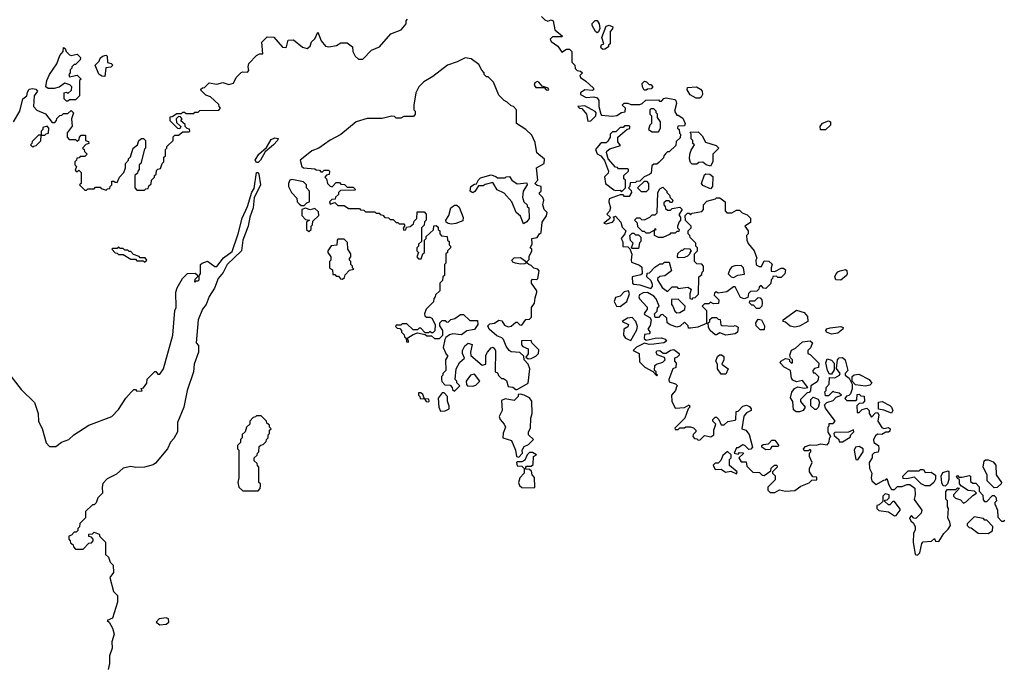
# Model space of a CAD drawing. Extents: x 2380107 to 2585170, y 384273 to 546161.
# Tile 319 of 331: x 2499380 to 2505801, y 497856 to 502072. Entities that reach past the tile are written whole.
import ezdxf

# ---------------------------------------------------------------- set-up
doc = ezdxf.new("R2010")
doc.units = 0

msp = doc.modelspace()

# ---------------------------------------------------------------- linework, layer by layer
at = {"layer": '0CON05XD'}
for points in [[(2502783, 502093), (2502805, 502070), (2502825, 502062.5), (2502845, 502070), (2502860, 502065), (2502870, 502005), (2502920, 501965), (2502915, 501960), (2502855, 501960), (2502840, 501945), (2502845, 501930), (2502889.3, 501899.3), (2502915, 501860), (2502945, 501880), (2502965, 501880), (2502980, 501865), (2502980, 501795), (2503000, 501775), (2503003, 501753), (2503015, 501740), (2503037, 501737), (2503050, 501725), (2503033, 501707), (2503037.5, 501695), (2503071.7, 501671.7), (2503121.2, 501625), (2503122.5, 501615), (2503115, 501611.2), (2503065, 501613.8), (2503037.5, 501595), (2503037.5, 501585), (2503075, 501563.8), (2503125, 501568.8), (2503145, 501562.5), (2503156.7, 501545), (2503157.5, 501505), (2503170, 501455), (2503175, 501450), (2503245, 501442.5), (2503275, 501447.5), (2503305, 501467.5), (2503328.3, 501471.7), (2503330, 501495), (2503310, 501515), (2503323, 501527), (2503345, 501527.5), (2503365, 501520), (2503425, 501520), (2503440, 501525), (2503463, 501547), (2503545, 501550), (2503551.7, 501541.7), (2503565, 501540), (2503581.7, 501558.3), (2503595, 501562.5), (2503651.7, 501551.7), (2503660, 501545), (2503662.5, 501525), (2503650, 501475), (2503665, 501450), (2503675, 501450), (2503705, 501430), (2503720, 501395), (2503715, 501380), (2503671.7, 501378.3), (2503670, 501365), (2503680, 501355), (2503683, 501333), (2503690, 501325), (2503688.3, 501301.7), (2503661.7, 501278.3), (2503658.3, 501251.7), (2503615, 501210), (2503605, 501210), (2503591.7, 501198.3), (2503580, 501185), (2503578.3, 501171.7), (2503548.3, 501141.7), (2503535, 501130), (2503515, 501130), (2503501.7, 501118.3), (2503498.3, 501071.7), (2503488.3, 501061.7), (2503451.7, 501048.3), (2503425, 501020), (2503403, 501017), (2503395, 501010), (2503361.7, 501008.3), (2503360, 500985), (2503350, 500975), (2503368.3, 500958.3), (2503370, 500945), (2503355, 500920), (2503325, 500920), (2503315, 500930), (2503295, 500930), (2503223.3, 500905), (2503222, 500885), (2503233.3, 500845), (2503226.1, 500823.9), (2503210, 500805), (2503230, 500785), (2503226.4, 500773.6), (2503190, 500745), (2503205, 500740), (2503245, 500751.2), (2503257.5, 500765), (2503257.5, 500777.5), (2503250, 500785), (2503265, 500790), (2503301.2, 500751.2), (2503309.3, 500719.3), (2503332.5, 500695), (2503327.5, 500675), (2503302.5, 500645), (2503313, 500623), (2503312.5, 500592.5), (2503345, 500590), (2503358.3, 500578.3), (2503373, 500543), (2503366.7, 500505), (2503370.7, 500490.7), (2503422.5, 500472.5), (2503438.3, 500458.3), (2503440, 500415), (2503431.7, 500408.3), (2503374, 500396), (2503377.5, 500355), (2503385, 500347.5), (2503425, 500343.8), (2503495, 500320), (2503507, 500333), (2503507.5, 500345), (2503498.3, 500368.3), (2503470, 500395), (2503471.7, 500418.3), (2503488.3, 500421.7), (2503521.7, 500458.3), (2503555, 500480), (2503575, 500480), (2503585, 500490), (2503615, 500490), (2503630, 500435), (2503587, 500403), (2503555, 500397.5), (2503540, 500385), (2503540, 500375), (2503570, 500325), (2503605, 500300), (2503635, 500330), (2503665, 500330), (2503675, 500320), (2503737, 500327), (2503760, 500315), (2503750, 500285), (2503750, 500255), (2503765, 500250), (2503771.7, 500258.3), (2503785, 500260), (2503807, 500283), (2503810, 500395), (2503828.3, 500411.7), (2503830, 500425), (2503840, 500435), (2503840, 500465), (2503828.3, 500478.3), (2503795, 500480), (2503780, 500495), (2503780, 500545), (2503800, 500565), (2503800, 500585), (2503790, 500595), (2503790, 500615), (2503751.7, 500651.7), (2503750, 500665), (2503740, 500675), (2503740, 500695), (2503760, 500715), (2503760, 500725), (2503721.7, 500761.7), (2503720, 500795), (2503735, 500810), (2503745, 500810), (2503755, 500800), (2503765, 500810), (2503828.3, 500821.7), (2503840, 500835), (2503840, 500865), (2503861.7, 500888.3), (2503917, 500903), (2503925, 500910), (2503945, 500910), (2503980, 500885), (2503980, 500825), (2503991.7, 500811.7), (2504025, 500812.5), (2504055, 500830), (2504075, 500830), (2504091.7, 500811.7), (2504125, 500800), (2504147, 500777), (2504145, 500750), (2504110, 500725), (2504130, 500695), (2504130, 500675), (2504120, 500665), (2504122.5, 500635), (2504131.7, 500611.7), (2504170, 500565), (2504187, 500517), (2504180, 500505), (2504183.6, 500473.6), (2504203, 500463), (2504217, 500463), (2504235, 500500), (2504265, 500497.5), (2504287, 500477), (2504280, 500455), (2504281.7, 500431.7), (2504305, 500430), (2504345, 500452.5), (2504361.7, 500451.7), (2504375, 500440), (2504370, 500415), (2504351.7, 500398.3)], [(2499340, 501405), (2499380, 501475), (2499400, 501555), (2499426.7, 501575), (2499430, 501600), (2499442, 501618), (2499463.6, 501623.6), (2499485, 501620), (2499496.7, 501605), (2499473.8, 501575), (2499470, 501505), (2499491.7, 501481.7), (2499548.3, 501458.3), (2499591.7, 501401.7), (2499608.3, 501401.7), (2499620, 501415), (2499621.7, 501428.3), (2499641.7, 501448.3), (2499655, 501450), (2499665, 501460), (2499695, 501460), (2499715, 501480), (2499730, 501465), (2499717.5, 501425), (2499721.7, 501378.3), (2499690, 501335), (2499690, 501305), (2499701.7, 501291.7), (2499745, 501290), (2499755, 501280), (2499768.3, 501291.7), (2499770, 501305), (2499781.7, 501318.3), (2499808.3, 501318.3), (2499810, 501285), (2499828.3, 501278.3), (2499830, 501265), (2499811.7, 501258.3), (2499790, 501235), (2499800, 501225), (2499801.7, 501211.7), (2499820, 501195), (2499805, 501180), (2499775, 501180), (2499768.3, 501171.7), (2499751.7, 501168.3), (2499750, 501155), (2499740, 501145), (2499740, 501125), (2499750, 501115), (2499741.7, 501091.7), (2499755, 501080), (2499765, 501090), (2499780, 501075), (2499780, 501005), (2499770, 500995), (2499805, 500960), (2499815, 500960), (2499825, 500970), (2499865, 500970), (2499875, 500980), (2499905, 500980), (2499911.7, 500971.7), (2499945, 500960), (2499951.7, 500968.3), (2499968.3, 500971.7), (2499970, 500985), (2499980, 500995), (2499981.7, 501018.3), (2499995, 501020), (2500001.7, 501011.7), (2500015, 501010), (2500030, 501045), (2500060, 501075), (2500070, 501105), (2500070, 501135), (2500090, 501155), (2500090, 501165), (2500101.7, 501178.3), (2500120, 501235), (2500147.5, 501255), (2500157.5, 501285), (2500175, 501297.5), (2500187, 501297), (2500200, 501285), (2500200, 501235), (2500193, 501227), (2500170, 501135), (2500160, 501125), (2500160, 501095), (2500150, 501085), (2500148.3, 501071.7), (2500130, 501055), (2500130, 500975), (2500145, 500960), (2500195, 500960), (2500201.7, 500968.3), (2500218.3, 500971.7), (2500221.7, 500988.3), (2500238.3, 501001.7), (2500240, 501025), (2500260, 501045), (2500260, 501055), (2500270, 501065), (2500271.7, 501088.3), (2500281.7, 501098.3), (2500298.3, 501101.7), (2500310, 501135), (2500320, 501145), (2500320, 501175), (2500330, 501185), (2500330, 501225), (2500340, 501235), (2500340, 501245), (2500380, 501285), (2500381.7, 501308.3), (2500391.7, 501318.3), (2500415, 501320), (2500445, 501340), (2500485, 501340), (2500490, 501345), (2500488.3, 501358.3), (2500471.7, 501361.7), (2500460, 501375), (2500458.3, 501388.3), (2500431.7, 501411.7), (2500440, 501425), (2500428.3, 501438.3), (2500415, 501440), (2500400, 501425), (2500401.7, 501401.7), (2500430, 501375), (2500425, 501360), (2500411.7, 501361.7), (2500361.7, 501411.7), (2500361.7, 501438.3), (2500375, 501440), (2500405, 501460), (2500435, 501460), (2500445, 501470), (2500455, 501470), (2500465, 501460), (2500515, 501460), (2500521.7, 501468.3), (2500545, 501470), (2500555, 501480), (2500678.3, 501481.7), (2500690, 501495), (2500680, 501505), (2500678.3, 501518.3), (2500625, 501570), (2500595, 501580), (2500561.7, 501611.7), (2500561.7, 501618.3), (2500571.7, 501628.3), (2500585, 501630), (2500615, 501660), (2500665, 501652.5), (2500705, 501662.5), (2500745, 501650), (2500775, 501657.5), (2500792.5, 501695), (2500825, 501727.5), (2500835, 501732.5), (2500865, 501730), (2500875, 501740), (2500870, 501765), (2500873.6, 501786.4), (2500925, 501837.5), (2500945, 501850), (2500965, 501850), (2500960, 501925), (2500995, 501960), (2501038.3, 501958.3), (2501095, 501892.5), (2501115, 501890), (2501120, 501895), (2501131.7, 501938.3), (2501165, 501940), (2501225, 501892.5), (2501255, 501883.3), (2501275, 501900), (2501283, 501927), (2501305, 501947.5), (2501325, 501990), (2501346.2, 501935), (2501375, 501900), (2501396.1, 501893.9), (2501446.4, 501903.6), (2501475, 501920), (2501515, 501920), (2501550, 501895), (2501552.5, 501865), (2501567.5, 501835), (2501590, 501815), (2501617.5, 501815), (2501675, 501873.3), (2501727.5, 501895), (2501800.7, 501979.3), (2501867.5, 502005), (2501900, 502045), (2501900, 502065), (2501910, 502075)], [(2503145, 501986.7), (2503134.1, 501994.1), (2503113, 502033), (2503113, 502047), (2503133, 502067), (2503146.4, 502066.4), (2503160, 502045), (2503163.3, 502015), (2503155, 501992.5), (2503145, 501986.7)], [(2503185, 501877.5), (2503175, 501883.3), (2503170, 501895), (2503175, 501907.5), (2503190, 501915), (2503176.7, 501955), (2503205, 502030), (2503225, 502036.7), (2503247.5, 502025), (2503247, 502013), (2503230, 501995), (2503230, 501915), (2503220, 501905), (2503220, 501895), (2503195, 501880), (2503185, 501877.5)], [(2499695, 501540), (2499685, 501540), (2499670, 501555), (2499670, 501595), (2499685, 501600), (2499695, 501590), (2499718.3, 501611.7), (2499720, 501635), (2499707, 501647), (2499675, 501657.5), (2499637, 501633), (2499605, 501622.5), (2499565, 501623.8), (2499551.2, 501635), (2499558, 501675), (2499573.8, 501715), (2499622, 501785), (2499641.7, 501838.3), (2499662.5, 501865), (2499665, 501890), (2499677.5, 501885), (2499682.5, 501865), (2499705, 501842.5), (2499715, 501837.5), (2499755, 501847.5), (2499777.5, 501825), (2499775, 501810), (2499745, 501780), (2499735, 501780), (2499720, 501765), (2499720, 501755), (2499710, 501745), (2499710, 501725), (2499700, 501715), (2499705, 501700), (2499755, 501710), (2499780, 501685), (2499770, 501675), (2499770, 501575), (2499745, 501550), (2499705, 501550), (2499695, 501540)], [(2499935, 501702.5), (2499915, 501703.3), (2499897, 501717), (2499872.5, 501775), (2499899.3, 501800.7), (2499905, 501820), (2499920, 501835), (2499945, 501840), (2499950, 501835), (2499951.7, 501791.7), (2499977, 501787), (2499987.5, 501775), (2499975, 501762.5), (2499941.7, 501758.3), (2499935, 501702.5)], [(2502215, 499650), (2502250, 499685), (2502230, 499705), (2502230, 499715), (2502220, 499725), (2502227.5, 499795), (2502250.7, 499839.3), (2502280, 499865), (2502267.5, 499895), (2502267.5, 499915), (2502282.5, 499945), (2502305, 499962.5), (2502330, 499955), (2502320, 499905), (2502321.7, 499881.7), (2502395, 499820), (2502420, 499825), (2502420, 499885), (2502430, 499905), (2502455, 499932.5), (2502465, 499937.5), (2502475, 499930), (2502482.5, 499915), (2502480, 499775), (2502495, 499770), (2502501.7, 499751.7), (2502522.5, 499732.5), (2502535, 499732.5), (2502555, 499720), (2502565, 499680), (2502597, 499677), (2502615, 499660), (2502625, 499660), (2502697, 499703), (2502707.5, 499795), (2502697, 499827), (2502670, 499855), (2502668.3, 499878.3), (2502641.7, 499901.7), (2502585, 499907.5), (2502572.5, 499915), (2502553, 499943), (2502535, 499987.5), (2502525, 499997.5), (2502490.7, 500010.7), (2502442.5, 500055), (2502432.5, 500075), (2502445, 500090), (2502477, 500093), (2502505, 500112.5), (2502525, 500107.5), (2502540.7, 500080.7), (2502565, 500070), (2502586.1, 500073.9), (2502615, 500100), (2502625, 500100), (2502641.7, 500081.7), (2502655, 500080), (2502681.7, 500118.3), (2502705, 500120), (2502718.3, 500131.7), (2502717.5, 500195), (2502736.4, 500223.6), (2502740.7, 500259.3), (2502753.3, 500295), (2502752.5, 500305), (2502717.5, 500355), (2502718.3, 500371.7), (2502725, 500380), (2502751.7, 500378.3), (2502760, 500385), (2502767.5, 500435), (2502760, 500445), (2502733, 500453), (2502715, 500470), (2502700, 500475), (2502690, 500485), (2502690, 500495), (2502701.7, 500508.3), (2502703, 500527), (2502720, 500565), (2502720, 500575), (2502710, 500585), (2502721.7, 500608.3), (2502720, 500645), (2502755, 500652.5), (2502770, 500675), (2502780, 500685), (2502788.3, 500751.7), (2502816.7, 500793.3), (2502820, 500815), (2502800, 500835), (2502792.5, 500865), (2502797.5, 500895), (2502791.7, 500911.7), (2502770, 500935), (2502770, 500945), (2502780, 500955), (2502780, 500985), (2502755, 500990), (2502740, 501005), (2502760, 501025), (2502750, 501105), (2502800, 501135), (2502801.7, 501161.7), (2502753, 501203), (2502741.7, 501271.7), (2502720, 501320), (2502680, 501355), (2502620, 501395), (2502620, 501485), (2502600, 501505), (2502585, 501510), (2502560, 501535), (2502540, 501545), (2502505, 501580), (2502470, 501665), (2502435, 501700), (2502425, 501700), (2502410, 501715), (2502410, 501725), (2502393, 501743), (2502375, 501780), (2502325, 501817.5), (2502285, 501822.5), (2502233.6, 501796.4), (2502170, 501775), (2502075, 501702.5), (2502015, 501667.5), (2501982.5, 501635), (2501963.3, 501595), (2501950, 501515), (2501950, 501485), (2501960, 501475), (2501960, 501455), (2501948.3, 501441.7), (2501885, 501440), (2501865, 501430), (2501835, 501430), (2501825, 501440), (2501805, 501442.5), (2501743, 501427), (2501645, 501427.5), (2501575, 501406.2), (2501475, 501322.5), (2501405, 501287.5), (2501330, 501235), (2501285, 501216.7), (2501250.7, 501189.3), (2501210, 501155), (2501220, 501115), (2501230, 501105), (2501305, 501100), (2501313, 501093), (2501335, 501090), (2501345, 501080), (2501355, 501080), (2501365, 501090), (2501395, 501090), (2501400, 501085), (2501398.3, 501061.7), (2501381.7, 501058.3), (2501370, 501045), (2501380, 501035), (2501387.5, 501005), (2501405, 500987.5), (2501417, 500983), (2501445, 501010), (2501465, 501010), (2501475, 501000), (2501498.3, 500998.3), (2501515, 500980), (2501555, 500980), (2501570, 500965), (2501565, 500960), (2501471.7, 500958.3), (2501460, 500945), (2501458.3, 500931.7), (2501440, 500915), (2501438.3, 500901.7), (2501415, 500900), (2501400, 500885), (2501405, 500870), (2501435, 500880), (2501455, 500860), (2501495, 500860), (2501525, 500840), (2501595, 500840), (2501601.7, 500831.7), (2501625, 500830), (2501635, 500820), (2501695, 500820), (2501705, 500810), (2501725, 500810), (2501731.7, 500801.7), (2501748.3, 500798.3), (2501761.7, 500781.7), (2501785, 500780), (2501795, 500770), (2501815, 500770), (2501835, 500750), (2501845, 500750), (2501855, 500740), (2501885, 500740), (2501890, 500735), (2501890, 500725), (2501880, 500715), (2501885, 500700), (2501898.3, 500701.7), (2501901.7, 500718.3), (2501927, 500723), (2501948.3, 500741.7), (2501951.7, 500758.3), (2501970, 500775), (2501971.7, 500818.3), (2502018.3, 500818.3), (2502030, 500805), (2502030, 500765), (2502020, 500755), (2502018.3, 500731.7), (2502000, 500715), (2502000, 500625), (2501981.7, 500608.3), (2501980, 500595), (2501970, 500585), (2501970, 500565), (2501980, 500555), (2501970, 500525), (2501981.7, 500511.7), (2501998.3, 500511.7), (2502010, 500545), (2502020, 500555), (2502020, 500635), (2502030, 500645), (2502031.7, 500658.3), (2502078.3, 500701.7), (2502081.7, 500728.3), (2502095, 500730), (2502108.3, 500718.3), (2502110, 500705), (2502120, 500695), (2502120, 500675), (2502131.7, 500661.7), (2502168.3, 500658.3), (2502170, 500635), (2502180, 500625), (2502180, 500605), (2502190, 500595), (2502190, 500585), (2502170, 500565), (2502170, 500555), (2502160, 500545), (2502160, 500485), (2502150, 500475), (2502150, 500405), (2502140, 500395), (2502138.3, 500371.7), (2502120, 500355), (2502120, 500305), (2502091.7, 500278.3), (2502090, 500265), (2502080, 500255), (2502078.3, 500231.7), (2502030, 500185), (2502020, 500155), (2502021.7, 500141.7), (2502032.5, 500132.5), (2502055, 500132.5), (2502067.5, 500125), (2502090, 500085), (2502087, 500043), (2502075, 500030), (2502065, 500030), (2502055, 500040), (2502045, 500030), (2502025, 500030), (2501995, 500060), (2501985, 500060), (2501975, 500050), (2501945, 500050), (2501905, 500090), (2501875, 500090), (2501865, 500080), (2501835, 500080), (2501831.7, 500071.7), (2501841.7, 500061.7), (2501858.3, 500058.3), (2501870, 500045), (2501870, 500035), (2501888.3, 500018.3), (2501890, 500005), (2501900, 499995), (2501901.7, 499971.7), (2501915, 499970), (2501915, 499980), (2501910, 499985), (2501911.7, 499998.3), (2501945, 500020), (2501975, 500030), (2502025, 500020), (2502035, 500010), (2502065, 500010), (2502085, 499992.5), (2502117, 499993), (2502140, 500015), (2502140, 500045), (2502120, 500075), (2502120, 500095), (2502135, 500110), (2502155, 500110), (2502161.7, 500101.7), (2502175, 500100), (2502191.7, 500118.3), (2502217, 500123), (2502255, 500150), (2502275, 500150), (2502315, 500110), (2502365, 500110), (2502367.5, 500085), (2502347, 500053), (2502295, 500042.5), (2502261.7, 500018.3), (2502205, 500023.3), (2502183, 500017), (2502160, 500000), (2502153, 499987), (2502142.5, 499935), (2502161.7, 499891.7), (2502170, 499885), (2502170, 499875), (2502157.5, 499855), (2502160, 499785), (2502140, 499765), (2502140, 499755), (2502130, 499745), (2502130, 499725), (2502133, 499713), (2502151.7, 499691.7), (2502188.3, 499688.3), (2502200, 499675), (2502201.7, 499661.7), (2502215, 499650)], [(2502825, 501613.3), (2502830, 501615), (2502827.5, 501625), (2502787.5, 501637.5), (2502765, 501663.8), (2502755, 501668), (2502740.3, 501659.7), (2502736.2, 501645), (2502745, 501630), (2502800, 501630), (2502812.5, 501615), (2502825, 501613.3)], [(2503451.7, 501611.7), (2503442.5, 501635), (2503440, 501655), (2503455, 501670), (2503467, 501667), (2503485, 501650), (2503495, 501650), (2503510, 501635), (2503498.3, 501621.7), (2503475, 501620), (2503465, 501612.5), (2503451.7, 501611.7)], [(2503791.2, 501561.2), (2503752.3, 501582.3), (2503732.5, 501615), (2503735, 501630), (2503793.6, 501633.6), (2503819.5, 501619.5), (2503830, 501605), (2503833.3, 501585), (2503825, 501567.5), (2503815, 501561.2), (2503791.2, 501561.2)], [(2503085, 501410), (2503105, 501412.5), (2503137.5, 501445), (2503140, 501465), (2503133, 501473), (2503065, 501510), (2503020, 501505), (2503030, 501495), (2503045, 501492.5), (2503076.9, 501456.9), (2503085, 501410)], [(2503545, 501340), (2503560, 501365), (2503560, 501405), (2503540, 501435), (2503540, 501455), (2503530, 501465), (2503530, 501475), (2503515, 501490), (2503495, 501490), (2503490, 501485), (2503490, 501455), (2503500, 501445), (2503500, 501395), (2503490, 501385), (2503480, 501355), (2503505, 501340), (2503545, 501340)], [(2499465, 501240), (2499471.7, 501248.3), (2499488.3, 501251.7), (2499518.3, 501281.7), (2499520, 501320), (2499545, 501320), (2499551.7, 501328.3), (2499568.3, 501331.7), (2499570, 501365), (2499558.3, 501378.3), (2499531.7, 501368.3), (2499530, 501355), (2499520, 501345), (2499520, 501320), (2499501.7, 501318.3), (2499461.7, 501278.3), (2499460, 501265), (2499450, 501255), (2499465, 501240)], [(2503305, 500950), (2503330, 500975), (2503330, 501025), (2503320, 501035), (2503320, 501055), (2503350, 501085), (2503350, 501095), (2503345, 501100), (2503285, 501100), (2503278.3, 501108.3), (2503265, 501110), (2503217.5, 501165), (2503207.5, 501205), (2503210, 501215), (2503229.3, 501230.7), (2503298.3, 501251.7), (2503280, 501275), (2503280, 501305), (2503341.7, 501358.3), (2503358.3, 501361.7), (2503360, 501375), (2503355, 501380), (2503325, 501380), (2503315, 501370), (2503295, 501370), (2503268.3, 501341.7), (2503245, 501340), (2503230, 501325), (2503230, 501305), (2503215, 501280), (2503205, 501270), (2503175, 501270), (2503165, 501263.3), (2503135.8, 501225), (2503145, 501197.5), (2503170, 501185), (2503193.6, 501153.6), (2503220, 501085), (2503218.3, 501071.7), (2503193.6, 501046.4), (2503201.2, 501005), (2503255, 500962.5), (2503265, 500957.5), (2503295, 500960), (2503305, 500950)], [(2504603, 501353), (2504600, 501375), (2504615, 501396.7), (2504655, 501412.5), (2504667.5, 501405), (2504666.7, 501385), (2504635, 501353.3), (2504603, 501353)], [(2503885, 501117.5), (2503856.4, 501126.4), (2503835, 501142.5), (2503808.3, 501141.7), (2503795, 501130), (2503765, 501130), (2503755, 501140), (2503747.5, 501165), (2503750, 501195), (2503758.3, 501221.7), (2503780, 501255), (2503770, 501265), (2503770, 501285), (2503760, 501295), (2503760, 501325), (2503751.7, 501338.3), (2503805, 501340), (2503830, 501315), (2503853.6, 501273.6), (2503921.7, 501251.7), (2503940, 501235), (2503900, 501195), (2503900, 501145), (2503885, 501117.5)], [(2500935, 501140), (2500925, 501140.6), (2500915.7, 501155), (2500938.6, 501195), (2500990.6, 501239.4), (2501019.7, 501290.3), (2501045, 501301.4), (2501065, 501297.5), (2501061.4, 501285), (2501035, 501255.8), (2500980.5, 501209.5), (2500951.1, 501155), (2500935, 501140)], [(2500208.3, 499701.7), (2500211.7, 499728.3), (2500261.7, 499778.3), (2500268.3, 499778.3), (2500281.7, 499761.7), (2500295, 499760), (2500317.5, 499795), (2500378.8, 500015), (2500392.5, 500175), (2500400, 500195), (2500397.5, 500295), (2500406.4, 500323.6), (2500442.5, 500385), (2500475, 500417.5), (2500525, 500420), (2500538.3, 500408.3), (2500540, 500395), (2500521.7, 500378.3), (2500520, 500365), (2500525, 500360), (2500531.7, 500368.3), (2500545, 500370), (2500550, 500375), (2500550, 500405), (2500560, 500415), (2500560, 500475), (2500570, 500485), (2500605, 500497.5), (2500653, 500463), (2500665, 500463.3), (2500710, 500520), (2500765, 500561.2), (2500805.6, 500675), (2500831.8, 500778.2), (2500865.4, 500854.6), (2500893.6, 500946.4), (2500908.9, 500971.1), (2500925, 501075.8), (2500935, 501075.7), (2500940.6, 501065), (2500949.4, 500995), (2500910, 500910), (2500901.9, 500845), (2500880, 500785), (2500870, 500725), (2500834.4, 500635), (2500827.5, 500565), (2500734.1, 500475.9), (2500706.4, 500423.6), (2500675, 500383.8), (2500649.4, 500320.6), (2500615, 500266.2), (2500595.5, 500214.5), (2500572.7, 500185), (2500542.9, 500115), (2500530, 499965), (2500547, 499947), (2500546.4, 499903.6), (2500517.5, 499825), (2500512.5, 499775), (2500472.5, 499655), (2500450, 499545), (2500410, 499445), (2500409.2, 499385), (2500385, 499341.2), (2500363.3, 499316.7), (2500344.2, 499275), (2500265, 499181.2), (2500250.9, 499169.1), (2500195, 499154.5), (2500137.3, 499152.7), (2500105, 499158.6), (2500055, 499148), (2500010.5, 499109.5), (2499950.7, 499079.3), (2499923, 499047), (2499917.5, 499025), (2499920, 498985), (2499890, 498955), (2499878.3, 498921.7), (2499865, 498910), (2499855, 498910), (2499810, 498865), (2499810, 498825), (2499771.7, 498788.3), (2499770, 498765), (2499760, 498755), (2499758.3, 498741.7), (2499748.3, 498731.7), (2499735, 498730), (2499718.3, 498711.7), (2499700, 498705), (2499700, 498685), (2499710, 498675), (2499711.7, 498661.7), (2499728.3, 498648.3), (2499730, 498635), (2499745, 498620), (2499795, 498620), (2499831.7, 498658.3), (2499848.3, 498661.7), (2499860, 498675), (2499860, 498685), (2499848.3, 498698.3), (2499831.7, 498701.7), (2499831.7, 498718.3), (2499855, 498720), (2499865, 498730), (2499898.3, 498718.3), (2499901.7, 498701.7), (2499940, 498665), (2499940, 498585), (2499958.3, 498568.3), (2499970, 498535), (2499990, 498515), (2499991.7, 498468.3), (2499967.5, 498435), (2499992.5, 498345), (2500017, 498317), (2500017.5, 498275), (2499985, 498170), (2499950, 498155), (2499964, 498144), (2499986.2, 498105), (2499996.2, 498065), (2499980, 498015), (2499982, 497975), (2499966.7, 497925), (2499966.2, 497875), (2499957.5, 497835)], [(2502665, 500740), (2502645, 500790), (2502617.5, 500815), (2502590, 500885), (2502540, 500940), (2502493.6, 500963.6), (2502465, 501010), (2502415, 500997.5), (2502401.7, 500988.3), (2502371.7, 500988.3), (2502349.3, 500950.7), (2502335, 500942.5), (2502317.5, 500955), (2502322.5, 500985), (2502345, 501000), (2502358.3, 501001.7), (2502371.7, 501028.3), (2502385, 501040), (2502455, 501060), (2502485, 501050), (2502495, 501040), (2502545, 501040), (2502553, 501047), (2502575, 501050), (2502590, 501025), (2502625, 501002.5), (2502688.3, 501008.3), (2502690, 500995), (2502662.5, 500955), (2502660, 500915), (2502667.5, 500885), (2502690, 500865), (2502690, 500855), (2502700, 500845), (2502702.5, 500775), (2502686.4, 500753.6), (2502665, 500740)], [(2503885, 500970), (2503835, 500990), (2503827.5, 501005), (2503845, 501060), (2503855, 501067.5), (2503880, 501065), (2503899.3, 501049.3), (2503897.5, 500985), (2503885, 500970)], [(2501235, 500860), (2501251.7, 500878.3), (2501270, 500885), (2501270, 500955), (2501250, 500975), (2501250, 500995), (2501230, 501015), (2501155, 501030), (2501142.5, 501025), (2501133.3, 501005), (2501133.3, 500985), (2501152.5, 500945), (2501188.3, 500908.3), (2501190, 500885), (2501201.7, 500871.7), (2501215, 500860), (2501235, 500860)], [(2503465, 500950), (2503435, 500950), (2503410, 500975), (2503455, 501020), (2503468.3, 501018.3), (2503480, 501005), (2503480, 500965), (2503465, 500950)], [(2503575, 500652.5), (2503545, 500652.5), (2503520, 500665), (2503520, 500700), (2503530, 500705), (2503525, 500710), (2503520, 500700), (2503485, 500680), (2503465, 500680), (2503455, 500690), (2503441.7, 500691.7), (2503411.7, 500721.7), (2503410, 500745), (2503390, 500765), (2503405, 500780), (2503425, 500780), (2503435, 500770), (2503455, 500767.5), (2503490, 500785), (2503505, 500800), (2503525, 500800), (2503538.3, 500811.7), (2503542.5, 500945), (2503555, 500970), (2503575, 500980), (2503600, 500955), (2503600, 500945), (2503618.3, 500928.3), (2503621.7, 500911.7), (2503640, 500895), (2503635, 500880), (2503625, 500880), (2503615, 500890), (2503595, 500890), (2503581.7, 500878.3), (2503580, 500865), (2503590, 500855), (2503591.7, 500841.7), (2503605, 500830), (2503625, 500830), (2503635, 500840), (2503685, 500850), (2503700, 500835), (2503680, 500805), (2503680, 500795), (2503690, 500785), (2503690, 500765), (2503680, 500755), (2503670, 500725), (2503670, 500715), (2503680, 500705), (2503678.3, 500691.7), (2503665, 500690), (2503655, 500680), (2503625, 500680), (2503618.3, 500671.7), (2503575, 500652.5)], [(2502195, 500738.8), (2502175, 500742.5), (2502161.7, 500751.7), (2502158.8, 500765), (2502178, 500795), (2502192.5, 500845), (2502215, 500862.5), (2502231.7, 500861.7), (2502245, 500850), (2502273, 500783), (2502269.3, 500760.7), (2502225, 500743.3), (2502195, 500738.8)], [(2501265, 500690), (2501280, 500705), (2501280, 500725), (2501290, 500735), (2501291.7, 500758.3), (2501330, 500795), (2501328.3, 500818.3), (2501305, 500840), (2501275, 500832.5), (2501245, 500842.5), (2501220, 500835), (2501220, 500795), (2501245, 500770), (2501270, 500765), (2501250, 500755), (2501250, 500705), (2501265, 500690)], [(2503415, 500580), (2503375, 500580), (2503370, 500585), (2503380, 500615), (2503363, 500633), (2503360, 500665), (2503375, 500680), (2503385, 500680), (2503395, 500670), (2503415, 500670), (2503430, 500655), (2503430, 500625), (2503423, 500617), (2503415, 500580)], [(2501485, 500380), (2501498.3, 500391.7), (2501501.7, 500408.3), (2501531.7, 500438.3), (2501560, 500445), (2501550, 500455), (2501550, 500465), (2501540, 500475), (2501540, 500495), (2501530, 500505), (2501530, 500515), (2501540, 500525), (2501540, 500545), (2501520, 500575), (2501518.3, 500618.3), (2501495, 500640), (2501455, 500640), (2501450, 500635), (2501448.3, 500601.7), (2501411.7, 500598.3), (2501390, 500565), (2501390, 500555), (2501410, 500525), (2501410, 500505), (2501400, 500495), (2501400, 500455), (2501420, 500440), (2501421.7, 500411.7), (2501435, 500410), (2501445, 500400), (2501460, 500400), (2501471.7, 500381.7), (2501485, 500380)], [(2500195, 500490), (2500210, 500505), (2500198.3, 500518.3), (2500165, 500520), (2500158.3, 500528.3), (2500121.7, 500541.7), (2500105, 500560), (2500095, 500560), (2500085, 500570), (2500065, 500570), (2500055, 500580), (2500035, 500580), (2500025, 500590), (2500015, 500580), (2499985, 500580), (2499980, 500575), (2500001.7, 500551.7), (2500015, 500550), (2500025, 500540), (2500055, 500540), (2500105, 500510), (2500135, 500510), (2500145, 500500), (2500185, 500500), (2500195, 500490)], [(2503675, 500520), (2503670, 500525), (2503673, 500547), (2503695, 500570), (2503705, 500570), (2503715, 500580), (2503748.3, 500578.3), (2503760, 500565), (2503750, 500555), (2503750, 500545), (2503735, 500530), (2503715, 500522.5), (2503675, 500520)], [(2502645, 500477.5), (2502613.6, 500483.6), (2502595, 500490), (2502590, 500505), (2502605, 500520), (2502645, 500522.5), (2502678.3, 500498.3), (2502680, 500485), (2502675, 500480), (2502645, 500477.5)], [(2504035, 500390), (2504063, 500407), (2504107.5, 500412.5), (2504100, 500455), (2504085, 500470), (2504043, 500467), (2504025, 500460), (2504013, 500447), (2504000, 500415), (2504020, 500395), (2504035, 500390)], [(2504735, 500373.8), (2504703.3, 500375), (2504696.2, 500395), (2504703.8, 500415), (2504715, 500428.8), (2504730, 500435), (2504765, 500442.5), (2504775, 500437.5), (2504777.5, 500415), (2504772.5, 500405), (2504735, 500373.8)], [(2504351.7, 500398.3), (2504345, 500390), (2504325, 500390), (2504315, 500400), (2504291.7, 500398.3), (2504290, 500385), (2504280, 500375), (2504278.3, 500351.7), (2504245, 500320), (2504231.7, 500321.7), (2504215, 500340), (2504201.7, 500328.3), (2504200, 500315), (2504188.3, 500301.7), (2504145, 500300), (2504133, 500287), (2504128.3, 500261.7), (2504105, 500252.5), (2504080.7, 500260.7), (2504045, 500330), (2504035, 500330), (2503991.7, 500298.3), (2503935, 500290), (2503922.5, 500297.5), (2503911.7, 500288.3), (2503910, 500275), (2503940, 500245), (2503938.3, 500221.7), (2503905, 500220), (2503885, 500230), (2503875, 500220), (2503845, 500220), (2503830, 500205), (2503860, 500175), (2503858.3, 500091.7), (2503801.7, 500068.3), (2503755, 500060), (2503741.7, 500061.7), (2503740, 500075), (2503715, 500100), (2503687, 500073), (2503665, 500067.5), (2503623, 500083), (2503602.5, 500095), (2503600, 500125), (2503575, 500150), (2503561.7, 500148.3), (2503545, 500130), (2503525, 500130), (2503520, 500155), (2503538.3, 500171.7), (2503540, 500195), (2503550, 500205), (2503531.7, 500251.7), (2503515, 500270), (2503475, 500292.5), (2503445, 500291.2), (2503422.5, 500277.5), (2503416.7, 500265), (2503422, 500252), (2503472.5, 500197.5), (2503472.5, 500185), (2503453, 500157), (2503455, 500150), (2503490, 500130), (2503497.5, 500115), (2503491.7, 500078.3), (2503477.5, 500055), (2503491.2, 500035), (2503485, 500023.8), (2503455, 500020), (2503452.5, 499992.5), (2503465, 499982.5), (2503525, 499996), (2503565, 499996.7), (2503588.8, 499988.8), (2503598.8, 499975), (2503580, 499965), (2503515, 499955.6), (2503484.1, 499954.1), (2503455, 499962.5), (2503403, 499937), (2503380, 499915), (2503420, 499895), (2503421.7, 499841.7), (2503457, 499807), (2503508.3, 499778.3), (2503535, 499750), (2503540, 499755), (2503530, 499760), (2503530, 499775), (2503520, 499785), (2503523, 499817), (2503533, 499827), (2503575, 499840), (2503590, 499855), (2503585, 499870), (2503537, 499887), (2503530, 499905), (2503535, 499912.5), (2503555, 499916.2), (2503577.5, 499897.5), (2503595, 499896.7), (2503625, 499917.5), (2503645, 499922.5), (2503680, 499895), (2503680, 499885), (2503668.3, 499871.7), (2503650, 499865), (2503650, 499845), (2503661.7, 499831.7), (2503660, 499805), (2503640, 499795), (2503612.5, 499725), (2503615, 499710), (2503657, 499697), (2503670, 499685), (2503662.5, 499677.5), (2503657.5, 499655), (2503630, 499625), (2503632.5, 499585), (2503655, 499540), (2503715, 499542.5), (2503745, 499560), (2503750, 499545), (2503740, 499535), (2503717.5, 499475), (2503651.7, 499408.3), (2503655, 499400), (2503675, 499400), (2503685, 499410), (2503715, 499410), (2503725, 499417.5), (2503755, 499417.5), (2503775, 499410), (2503790, 499395), (2503790, 499385), (2503771.7, 499368.3), (2503770, 499355), (2503781.7, 499341.7), (2503795, 499340), (2503805, 499330), (2503818.3, 499331.7), (2503845, 499360), (2503887, 499353), (2503907.5, 499365), (2503907.5, 499395), (2503920, 499435), (2503900, 499455), (2503900, 499465), (2503915, 499480), (2503925, 499480), (2503940, 499465), (2503955, 499430), (2503975, 499430), (2503998.3, 499451.7), (2504045, 499460), (2504050, 499465), (2504051.7, 499518.3), (2504065, 499520), (2504095, 499552.5), (2504119.3, 499559.3), (2504139.3, 499549.3), (2504150, 499535), (2504150, 499525), (2504120.7, 499509.3), (2504103.3, 499486.7), (2504090, 499405), (2504116.4, 499396.4), (2504138.3, 499368.3), (2504160, 499285), (2504148.3, 499271.7), (2504135, 499270), (2504110, 499295), (2504095, 499300), (2504065, 499280), (2504055, 499280), (2504040, 499245), (2504065, 499240), (2504075, 499250), (2504098.3, 499248.3), (2504098.3, 499241.7), (2504070, 499215), (2504085, 499190), (2504118.3, 499188.3), (2504121.7, 499161.7), (2504161.7, 499121.7), (2504205, 499120), (2504221.7, 499101.7), (2504235, 499100), (2504278.3, 499131.7), (2504281.7, 499148.3), (2504301.7, 499168.3), (2504318.3, 499168.3), (2504320, 499155), (2504290, 499125), (2504290, 499115), (2504307, 499097), (2504307, 499073), (2504260, 499025), (2504260, 499005), (2504275, 498990), (2504305, 498990), (2504335, 499007.5), (2504375, 498997.5), (2504435, 499002.5), (2504475, 499030), (2504528.3, 499051.7), (2504545, 499070), (2504578.3, 499071.7), (2504578.3, 499088.3), (2504551.7, 499091.7), (2504530, 499125), (2504530, 499145), (2504547.5, 499185), (2504530, 499225), (2504530, 499245), (2504540, 499255), (2504540, 499265), (2504535, 499270), (2504525, 499260), (2504495, 499260), (2504492.5, 499275), (2504505, 499290), (2504535, 499300), (2504575, 499297.5), (2504605, 499307.5), (2504645, 499300), (2504657, 499313), (2504663, 499347), (2504670, 499355), (2504653, 499383), (2504652.5, 499417.5), (2504660, 499425), (2504660, 499440), (2504685, 499440), (2504697.5, 499455), (2504635, 499540), (2504628.3, 499561.7), (2504643, 499577), (2504685, 499590), (2504705, 499610), (2504740, 499625), (2504725, 499637.5), (2504692.5, 499642.5), (2504685, 499650), (2504655, 499620), (2504635, 499620), (2504630, 499645), (2504640, 499655), (2504640, 499675), (2504660, 499695), (2504661.7, 499738.3), (2504695, 499737.5), (2504727.5, 499755), (2504730, 499765), (2504707, 499797), (2504712.5, 499855), (2504725, 499867.5), (2504745, 499870), (2504764.1, 499854.1), (2504780, 499785), (2504762.5, 499765), (2504762.5, 499755), (2504790, 499735), (2504810, 499695), (2504810, 499665), (2504798.3, 499631.7), (2504788.3, 499621.7), (2504771.7, 499618.3), (2504761.7, 499601.7), (2504775, 499590), (2504835, 499590), (2504840, 499595), (2504841.7, 499628.3), (2504855, 499630), (2504865, 499620), (2504888.3, 499618.3), (2504890, 499585), (2504878.3, 499571.7), (2504855, 499570), (2504840, 499555), (2504841.7, 499511.7), (2504855, 499510), (2504875, 499530), (2504905, 499540), (2504920, 499525), (2504920, 499505), (2504935, 499480), (2504961.7, 499508.3), (2504975, 499510), (2504982.5, 499495), (2504977.5, 499455), (2505003.6, 499413.6), (2505015, 499407.5), (2505045, 499412.5), (2505057.5, 499405), (2505055, 499390), (2505045, 499382.5), (2505028.3, 499381.7), (2505001.7, 499368.3), (2504975, 499370), (2504960.7, 499359.3), (2504947.5, 499335), (2504950, 499315), (2504980, 499295), (2504982.5, 499275), (2504978.3, 499251.7), (2504953, 499247), (2504940, 499235), (2504940, 499215), (2504920, 499185), (2504922.5, 499145), (2504937.5, 499115), (2504932.5, 499085), (2504937.5, 499065), (2504965, 499042.5), (2505015, 499070), (2505028.3, 499071.7), (2505035, 499080), (2505048.3, 499038.3), (2505065, 499010), (2505085, 499010), (2505105, 499027.5), (2505135, 499027.5), (2505165, 499042.5), (2505185, 499042.5), (2505217, 499017), (2505220, 498975), (2505213, 498943), (2505262.5, 498875), (2505260, 498855), (2505225, 498820), (2505211.7, 498821.7), (2505195, 498840), (2505182.5, 498825), (2505192.5, 498805), (2505210, 498790), (2505220, 498765), (2505220, 498745), (2505208.3, 498721.7), (2505206.7, 498665), (2505220, 498585), (2505235, 498580), (2505250, 498595), (2505263, 498657), (2505271.7, 498668.3), (2505327.5, 498672.5), (2505345, 498690), (2505351.7, 498671.7), (2505375, 498670), (2505407, 498723), (2505435, 498750), (2505450, 498775), (2505447, 498797), (2505432.5, 498825), (2505437.5, 498885), (2505430, 498895), (2505430, 498935), (2505420, 498945), (2505420, 498995), (2505431.7, 499008.3), (2505441.7, 499008.3), (2505485, 499010), (2505495, 499020), (2505508.3, 499018.3), (2505470, 498975), (2505470, 498965), (2505483, 498953), (2505515, 498942.5), (2505535, 498920), (2505555, 498930), (2505595, 498970), (2505620, 498985), (2505607, 498997), (2505565, 499002.5), (2505521.7, 499031.7), (2505510, 499045), (2505510, 499075), (2505495, 499080), (2505490, 499095), (2505495, 499100), (2505505, 499090), (2505525, 499090), (2505575, 499100), (2505580, 499095), (2505581.7, 499061.7), (2505595, 499050), (2505615, 499050), (2505637, 499027), (2505638.3, 498998.3), (2505661.7, 498971.7), (2505662.5, 498942.5), (2505671.7, 498931.7), (2505688.3, 498931.7), (2505725, 498970), (2505735, 498970), (2505745, 498960), (2505750, 498935), (2505740, 498925), (2505740, 498915), (2505757.5, 498875), (2505758.3, 498828.3), (2505783, 498803), (2505795, 498802.5), (2505805, 498810)], [(2503295, 500202.5), (2503340, 500235), (2503357.5, 500285), (2503350, 500305), (2503323, 500297), (2503295, 500270), (2503265, 500260), (2503257.5, 500235), (2503272.5, 500205), (2503295, 500202.5)], [(2503665, 500160), (2503685, 500162.5), (2503718.3, 500181.7), (2503720, 500205), (2503675, 500250), (2503631.7, 500248.3), (2503630, 500215), (2503640, 500205), (2503651.7, 500171.7), (2503665, 500160)], [(2504205, 500190), (2504185, 500190), (2504165, 500210), (2504155, 500210), (2504140, 500225), (2504141.7, 500238.3), (2504175, 500240), (2504195, 500260), (2504208.3, 500258.3), (2504220, 500245), (2504222.5, 500225), (2504220, 500205), (2504205, 500190)], [(2504435, 500068), (2504405, 500073.8), (2504375, 500100), (2504360, 500105), (2504360, 500115), (2504445, 500177.5), (2504495, 500162.5), (2504517, 500137), (2504520, 500105), (2504465, 500074), (2504435, 500068)], [(2503365, 499980), (2503405, 500050), (2503408, 500072), (2503398.8, 500105), (2503375, 500130), (2503343, 500127), (2503310, 500105), (2503350, 500085), (2503345, 500070), (2503320, 500055), (2503317.5, 500015), (2503330, 499995), (2503365, 499980)], [(2503985.6, 500015.6), (2503945, 500030), (2503925, 500016.2), (2503915, 500018), (2503882.5, 500045), (2503872.5, 500065), (2503870, 500095), (2503880, 500105), (2503881.7, 500118.3), (2503895, 500130), (2503925, 500130), (2503935, 500120), (2503948.3, 500118.3), (2503953, 500083), (2503958.3, 500078.3), (2504035, 500073.3), (2504045, 500077.5), (2504065, 500067.5), (2504062, 500035), (2504045, 500024.3), (2503985.6, 500015.6)], [(2504209.7, 500049.7), (2504183.3, 500075), (2504180, 500095), (2504195, 500120), (2504217.5, 500115), (2504236.7, 500075), (2504235, 500050), (2504209.7, 500049.7)], [(2504675, 500022.5), (2504642.5, 500035), (2504637.5, 500045), (2504644.3, 500055.7), (2504665, 500063.8), (2504735, 500071.2), (2504750, 500065), (2504747.5, 500055), (2504715, 500027.5), (2504675, 500022.5)], [(2502695, 499860), (2502715, 499862.5), (2502745, 499877.5), (2502762.5, 499895), (2502765, 499920), (2502720, 499965), (2502715, 499980), (2502651.7, 499978.3), (2502651.7, 499951.7), (2502661.7, 499941.7), (2502697, 499927), (2502697, 499893), (2502681.7, 499871.7), (2502695, 499860)], [(2504465, 499514.2), (2504444.2, 499514.2), (2504427.5, 499527.5), (2504421.7, 499581.7), (2504407, 499607), (2504415.9, 499644.1), (2504432.3, 499667.7), (2504455, 499677.5), (2504495, 499670), (2504520, 499675), (2504485, 499720), (2504445, 499710), (2504422.3, 499722.3), (2504413.8, 499735), (2504407.5, 499785), (2504365, 499807.5), (2504340, 499835), (2504343.6, 499846.4), (2504375, 499862.5), (2504398.3, 499858.3), (2504400, 499845), (2504413, 499833), (2504420, 499835), (2504420, 499855), (2504407.5, 499867.5), (2504402.5, 499885), (2504413.6, 499916.4), (2504439.3, 499930.7), (2504485, 499972.5), (2504535, 499977.5), (2504550, 499965), (2504538.3, 499931.7), (2504520, 499915), (2504520, 499895), (2504535, 499890), (2504591.7, 499831.7), (2504590, 499805), (2504563, 499797), (2504552.5, 499785), (2504555, 499770), (2504565, 499770), (2504590, 499745), (2504587.5, 499725), (2504580, 499710), (2504540, 499685), (2504538.3, 499651.7), (2504528.3, 499641.7), (2504515, 499640), (2504472.5, 499595), (2504471.7, 499581.7), (2504502.5, 499545), (2504490, 499525), (2504465, 499514.2)], [(2503985, 499760), (2503955, 499760), (2503930, 499795), (2503930, 499825), (2503920, 499845), (2503930, 499875), (2503943, 499887), (2503957, 499887), (2503972.5, 499875), (2503972.5, 499855), (2503960, 499825), (2504000, 499795), (2503985, 499760)], [(2504675, 499760), (2504661.7, 499761.7), (2504647.5, 499785), (2504637.5, 499835), (2504645, 499860), (2504675, 499852.5), (2504691.7, 499831.7), (2504691.7, 499788.3), (2504675, 499760)], [(2499300, 499775), (2499390.7, 499660.7), (2499476.4, 499576.4), (2499500, 499505), (2499503, 499453), (2499527, 499407), (2499553, 499313), (2499575, 499290), (2499615, 499290), (2499653, 499317), (2499700, 499335), (2499733.8, 499366.2), (2499831.7, 499428.3), (2499980, 499485), (2500025, 499530), (2500072.5, 499605), (2500107, 499643), (2500125, 499660), (2500135, 499660), (2500145, 499650), (2500178.3, 499651.7), (2500171.7, 499668.3), (2500188.3, 499671.7), (2500208.3, 499701.7)], [(2502335, 499682.5), (2502355, 499690), (2502380, 499715), (2502345, 499760), (2502320, 499755), (2502292.5, 499715), (2502293, 499693), (2502300, 499685), (2502335, 499682.5)], [(2504895, 499682.5), (2504831.7, 499691.7), (2504810, 499715), (2504810, 499745), (2504823, 499757), (2504851.7, 499761.7), (2504920, 499725), (2504937, 499703), (2504925, 499690), (2504895, 499682.5)], [(2502045, 499580), (2502050, 499585), (2502048.3, 499598.3), (2502020, 499600), (2502008.3, 499628.3), (2501995, 499640), (2501981.7, 499638.3), (2501980, 499625), (2501990, 499615), (2501991.7, 499601.7), (2502020, 499600), (2502031.7, 499581.7), (2502045, 499580)], [(2502125, 499520), (2502155, 499522.5), (2502180, 499535), (2502181.7, 499551.7), (2502170, 499585), (2502170, 499615), (2502148.3, 499638.3), (2502135, 499640), (2502110, 499605), (2502112.5, 499545), (2502125, 499520)], [(2502635, 499220), (2502660, 499245), (2502657.5, 499265), (2502670.7, 499289.3), (2502698.3, 499301.7), (2502730, 499335), (2502697.5, 499365), (2502697.5, 499385), (2502711.7, 499408.3), (2502713.3, 499475), (2502722.5, 499505), (2502720, 499585), (2502705, 499607.5), (2502670, 499625), (2502645, 499630), (2502631.7, 499628.3), (2502630, 499615), (2502605, 499590), (2502545, 499600), (2502521.7, 499588.3), (2502527.5, 499525), (2502507.5, 499485), (2502512.5, 499465), (2502540, 499435), (2502547.5, 499415), (2502533, 499377), (2502530, 499345), (2502588.3, 499328.3), (2502612.5, 499265), (2502620, 499225), (2502635, 499220)], [(2504575, 499530), (2504565, 499530), (2504540, 499555), (2504540, 499595), (2504555, 499610), (2504588.3, 499598.3), (2504597, 499577), (2504587, 499543), (2504575, 499530)], [(2505065, 499507.5), (2505015, 499526.7), (2504981.7, 499531.7), (2504980.7, 499579.3), (2505005, 499583.3), (2505055, 499557.5), (2505066.1, 499546.1), (2505073.3, 499525), (2505065, 499507.5)], [(2500935, 499000), (2500947.5, 499015), (2500950, 499035), (2500950, 499045), (2500940, 499055), (2500940, 499155), (2500930, 499165), (2500928.3, 499178.3), (2500910, 499195), (2500910, 499215), (2500928.3, 499231.7), (2500930, 499245), (2500940, 499255), (2500941.7, 499288.3), (2500951.7, 499298.3), (2500968.3, 499301.7), (2500988.3, 499321.7), (2500990, 499335), (2501000, 499345), (2501000, 499365), (2501010, 499375), (2501010, 499395), (2501020, 499405), (2501010, 499415), (2501008.3, 499428.3), (2500991.7, 499441.7), (2500990, 499455), (2500955, 499490), (2500925, 499490), (2500918.3, 499481.7), (2500901.7, 499478.3), (2500880, 499455), (2500880, 499435), (2500860, 499415), (2500850, 499385), (2500831.7, 499368.3), (2500830, 499345), (2500820, 499335), (2500820, 499315), (2500800, 499295), (2500800, 499275), (2500810, 499265), (2500810, 499085), (2500802.5, 499055), (2500810, 499025), (2500835, 499000), (2500935, 499000)], [(2504745, 499320), (2504795, 499350), (2504800, 499365), (2504820, 499385), (2504818.3, 499398.3), (2504785, 499382.5), (2504695, 499380), (2504690, 499375), (2504691.7, 499361.7), (2504722.5, 499335), (2504725, 499320), (2504745, 499320)], [(2504245, 499267.5), (2504220, 499285), (2504220, 499295), (2504228.3, 499301.7), (2504262.5, 499307.5), (2504285, 499330), (2504305, 499330), (2504330, 499295), (2504325, 499290), (2504285, 499290), (2504275, 499270), (2504245, 499267.5)], [(2504055, 499110), (2504060, 499125), (2504010, 499165), (2504010, 499205), (2504020, 499215), (2504020, 499235), (2503997, 499257), (2503965, 499230), (2503953, 499197), (2503935, 499180), (2503915, 499180), (2503903, 499167), (2503915, 499140), (2503955, 499142.5), (2503983, 499123), (2504017.5, 499127.5), (2504055, 499110)], [(2504845, 499202.5), (2504880, 499255), (2504880, 499275), (2504855, 499290), (2504830, 499285), (2504822.5, 499265), (2504832.5, 499205), (2504845, 499202.5)], [(2502735, 499020), (2502740, 499025), (2502737, 499087), (2502722.5, 499105), (2502718.3, 499128.3), (2502705, 499140), (2502681.7, 499141.7), (2502680, 499155), (2502685, 499160), (2502715, 499160), (2502728.3, 499171.7), (2502730, 499225), (2502750, 499235), (2502725, 499250), (2502705, 499250), (2502690, 499235), (2502675, 499200), (2502655, 499190), (2502625, 499190), (2502620, 499185), (2502623.6, 499163.6), (2502655, 499160), (2502670, 499145), (2502670, 499115), (2502642.5, 499085), (2502632.5, 499055), (2502640, 499035), (2502655, 499022.5), (2502735, 499020)], [(2505735, 499020), (2505690, 499065), (2505690, 499105), (2505662.5, 499155), (2505670, 499195), (2505678.3, 499201.7), (2505695, 499202.5), (2505728.3, 499188.3), (2505747, 499167), (2505747.5, 499105), (2505782.5, 499055), (2505780, 499045), (2505755, 499022.5), (2505735, 499020)], [(2505315, 499032.5), (2505285, 499032.5), (2505260, 499045), (2505215, 499090), (2505165, 499077.5), (2505141.7, 499081.7), (2505140, 499095), (2505175, 499130), (2505245, 499130), (2505255, 499140), (2505275, 499140), (2505285, 499120), (2505325, 499122.5), (2505352.5, 499102.5), (2505353, 499077), (2505342.5, 499055), (2505315, 499032.5)], [(2505415, 499030), (2505403.6, 499033.6), (2505393, 499053), (2505390, 499095), (2505400.7, 499119.3), (2505435, 499130), (2505440, 499125), (2505440, 499075), (2505430, 499045), (2505415, 499030)], [(2505085, 498837.5), (2505095, 498840), (2505122.5, 498875), (2505121.7, 498881.7), (2505085, 498930), (2505075, 498930), (2505055, 498910), (2505045, 498910), (2505021.7, 498931.7), (2505021.7, 498938.3), (2505038.3, 498941.7), (2505050, 498955), (2505050, 498975), (2505025, 498980), (2505010, 498965), (2505008.3, 498931.7), (2504985, 498910), (2504970, 498905), (2504970, 498885), (2504983, 498873), (2505045, 498862.5), (2505085, 498837.5)], [(2505695, 498722.5), (2505725, 498740), (2505727, 498767), (2505688.3, 498808.3), (2505675, 498810), (2505665, 498820), (2505605, 498830), (2505560, 498785), (2505560, 498775), (2505571.7, 498761.7), (2505585, 498760), (2505630, 498725), (2505695, 498722.5)], [(2500295, 498126.7), (2500335, 498131.2), (2500352.5, 498145), (2500350, 498165), (2500335, 498172.5), (2500290, 498165), (2500270, 498145), (2500295, 498126.7)]]:
    msp.add_lwpolyline(points, dxfattribs=at)

doc.saveas('drawing.dxf')
